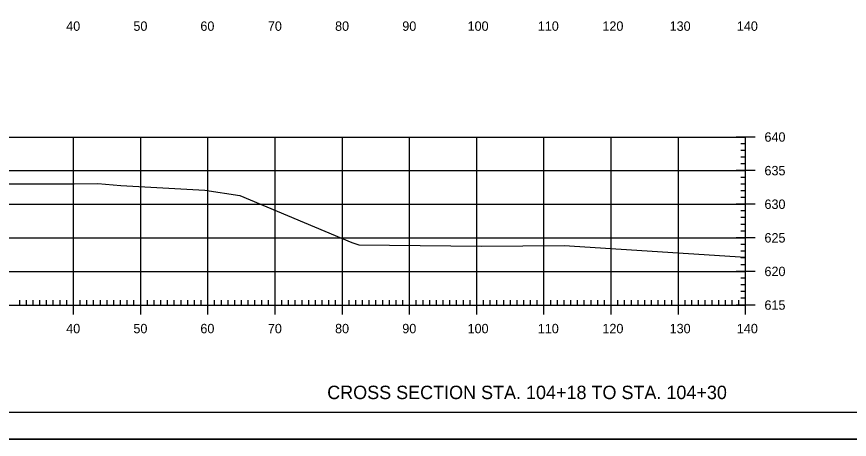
# Model space of a CAD drawing. Extents: x 1381471 to 1382703, y 370300 to 371487.
# Drawn here: x 1382168.2 to 1382292, y 371060.5 to 371123.4 of the extents above; entities that cross this region are included whole.
import ezdxf

# ---------------------------------------------------------------- set-up
doc = ezdxf.new("R2010")
doc.units = 0
doc.layers.add('Level 45', color=7, linetype='Continuous')

msp = doc.modelspace()

# ---------------------------------------------------------------- linework, layer by layer
at = {"layer": 'Level 45'}
for p, q in [((1381996.61, 371105.46), (1382276.61, 371105.46)), ((1382176.61, 371080.46), (1382176.61, 371105.46)), ((1382186.61, 371080.46), (1382186.61, 371105.46)), ((1382196.61, 371080.46), (1382196.61, 371105.46)), ((1382206.61, 371080.46), (1382206.61, 371105.46)), ((1382216.61, 371080.46), (1382216.61, 371105.46)), ((1382226.61, 371080.46), (1382226.61, 371105.46)), ((1382236.61, 371080.46), (1382236.61, 371105.46)), ((1382246.61, 371080.46), (1382246.61, 371105.46)), ((1382256.61, 371080.46), (1382256.61, 371105.46)), ((1382266.61, 371080.46), (1382266.61, 371105.46)), ((1382278.01, 371105.46), (1382275.21, 371105.46)), ((1382276.61, 371104.46), (1382275.91, 371104.46)), ((1382276.61, 371080.46), (1382276.61, 371105.46)), ((1382276.61, 371080.46), (1382276.61, 371105.46)), ((1382276.61, 371103.46), (1382275.91, 371103.46)), ((1382276.61, 371102.46), (1382275.91, 371102.46)), ((1382276.61, 371101.46), (1382275.91, 371101.46)), ((1381996.61, 371100.46), (1382276.61, 371100.46)), ((1382278.01, 371100.46), (1382275.21, 371100.46)), ((1382276.61, 371099.46), (1382275.91, 371099.46)), ((1382276.61, 371098.46), (1382275.91, 371098.46)), ((1382276.61, 371097.46), (1382275.91, 371097.46)), ((1382276.61, 371096.46), (1382275.91, 371096.46)), ((1381996.61, 371095.46), (1382276.61, 371095.46)), ((1382278.01, 371095.46), (1382275.21, 371095.46)), ((1382276.61, 371094.46), (1382275.91, 371094.46)), ((1382276.61, 371093.46), (1382275.91, 371093.46)), ((1382276.61, 371092.46), (1382275.91, 371092.46)), ((1382276.61, 371091.46), (1382275.91, 371091.46)), ((1381996.61, 371090.46), (1382276.61, 371090.46)), ((1382278.01, 371090.46), (1382275.21, 371090.46)), ((1382276.61, 371089.46), (1382275.91, 371089.46)), ((1382276.61, 371088.46), (1382275.91, 371088.46)), ((1382276.61, 371087.46), (1382275.91, 371087.46)), ((1382276.61, 371086.46), (1382275.91, 371086.46)), ((1381996.61, 371085.46), (1382276.61, 371085.46)), ((1382278.01, 371085.46), (1382275.21, 371085.46)), ((1382276.61, 371084.46), (1382275.91, 371084.46)), ((1382276.61, 371083.46), (1382275.91, 371083.46)), ((1382276.61, 371082.46), (1382275.91, 371082.46)), ((1382168.61, 371080.46), (1382168.61, 371081.16)), ((1382169.61, 371080.46), (1382169.61, 371081.16)), ((1382170.61, 371080.46), (1382170.61, 371081.16)), ((1382171.61, 371080.46), (1382171.61, 371081.16)), ((1382172.61, 371080.46), (1382172.61, 371081.16)), ((1382173.61, 371080.46), (1382173.61, 371081.16)), ((1382174.61, 371080.46), (1382174.61, 371081.16)), ((1382175.61, 371080.46), (1382175.61, 371081.16)), ((1382176.61, 371079.06), (1382176.61, 371081.86)), ((1382177.61, 371080.46), (1382177.61, 371081.16)), ((1382178.61, 371080.46), (1382178.61, 371081.16)), ((1382179.61, 371080.46), (1382179.61, 371081.16)), ((1382180.61, 371080.46), (1382180.61, 371081.16)), ((1382181.61, 371080.46), (1382181.61, 371081.16)), ((1382182.61, 371080.46), (1382182.61, 371081.16)), ((1382183.61, 371080.46), (1382183.61, 371081.16)), ((1382184.61, 371080.46), (1382184.61, 371081.16)), ((1382185.61, 371080.46), (1382185.61, 371081.16)), ((1382186.61, 371079.06), (1382186.61, 371081.86)), ((1382187.61, 371080.46), (1382187.61, 371081.16)), ((1382188.61, 371080.46), (1382188.61, 371081.16)), ((1382189.61, 371080.46), (1382189.61, 371081.16)), ((1382190.61, 371080.46), (1382190.61, 371081.16)), ((1382191.61, 371080.46), (1382191.61, 371081.16)), ((1382192.61, 371080.46), (1382192.61, 371081.16)), ((1382193.61, 371080.46), (1382193.61, 371081.16)), ((1382194.61, 371080.46), (1382194.61, 371081.16)), ((1382195.61, 371080.46), (1382195.61, 371081.16)), ((1382196.61, 371079.06), (1382196.61, 371081.86)), ((1382197.61, 371080.46), (1382197.61, 371081.16)), ((1382198.61, 371080.46), (1382198.61, 371081.16)), ((1382199.61, 371080.46), (1382199.61, 371081.16)), ((1382200.61, 371080.46), (1382200.61, 371081.16)), ((1382201.61, 371080.46), (1382201.61, 371081.16)), ((1382202.61, 371080.46), (1382202.61, 371081.16)), ((1382203.61, 371080.46), (1382203.61, 371081.16)), ((1382204.61, 371080.46), (1382204.61, 371081.16)), ((1382205.61, 371080.46), (1382205.61, 371081.16)), ((1382206.61, 371079.06), (1382206.61, 371081.86)), ((1382207.61, 371080.46), (1382207.61, 371081.16)), ((1382208.61, 371080.46), (1382208.61, 371081.16)), ((1382209.61, 371080.46), (1382209.61, 371081.16)), ((1382210.61, 371080.46), (1382210.61, 371081.16)), ((1382211.61, 371080.46), (1382211.61, 371081.16)), ((1382212.61, 371080.46), (1382212.61, 371081.16)), ((1382213.61, 371080.46), (1382213.61, 371081.16)), ((1382214.61, 371080.46), (1382214.61, 371081.16)), ((1382215.61, 371080.46), (1382215.61, 371081.16)), ((1382216.61, 371079.06), (1382216.61, 371081.86)), ((1382217.61, 371080.46), (1382217.61, 371081.16)), ((1382218.61, 371080.46), (1382218.61, 371081.16)), ((1382219.61, 371080.46), (1382219.61, 371081.16)), ((1382220.61, 371080.46), (1382220.61, 371081.16)), ((1382221.61, 371080.46), (1382221.61, 371081.16)), ((1382222.61, 371080.46), (1382222.61, 371081.16)), ((1382223.61, 371080.46), (1382223.61, 371081.16)), ((1382224.61, 371080.46), (1382224.61, 371081.16)), ((1382225.61, 371080.46), (1382225.61, 371081.16)), ((1382226.61, 371079.06), (1382226.61, 371081.86)), ((1382227.61, 371080.46), (1382227.61, 371081.16)), ((1382228.61, 371080.46), (1382228.61, 371081.16)), ((1382229.61, 371080.46), (1382229.61, 371081.16)), ((1382230.61, 371080.46), (1382230.61, 371081.16)), ((1382231.61, 371080.46), (1382231.61, 371081.16)), ((1382232.61, 371080.46), (1382232.61, 371081.16)), ((1382233.61, 371080.46), (1382233.61, 371081.16)), ((1382234.61, 371080.46), (1382234.61, 371081.16)), ((1382235.61, 371080.46), (1382235.61, 371081.16)), ((1382236.61, 371079.06), (1382236.61, 371081.86)), ((1382237.61, 371080.46), (1382237.61, 371081.16)), ((1382238.61, 371080.46), (1382238.61, 371081.16)), ((1382239.61, 371080.46), (1382239.61, 371081.16)), ((1382240.61, 371080.46), (1382240.61, 371081.16)), ((1382241.61, 371080.46), (1382241.61, 371081.16)), ((1382242.61, 371080.46), (1382242.61, 371081.16)), ((1382243.61, 371080.46), (1382243.61, 371081.16)), ((1382244.61, 371080.46), (1382244.61, 371081.16)), ((1382245.61, 371080.46), (1382245.61, 371081.16)), ((1382246.61, 371079.06), (1382246.61, 371081.86)), ((1382247.61, 371080.46), (1382247.61, 371081.16)), ((1382248.61, 371080.46), (1382248.61, 371081.16)), ((1382249.61, 371080.46), (1382249.61, 371081.16)), ((1382250.61, 371080.46), (1382250.61, 371081.16)), ((1382251.61, 371080.46), (1382251.61, 371081.16)), ((1382252.61, 371080.46), (1382252.61, 371081.16)), ((1382253.61, 371080.46), (1382253.61, 371081.16)), ((1382254.61, 371080.46), (1382254.61, 371081.16)), ((1382255.61, 371080.46), (1382255.61, 371081.16)), ((1382256.61, 371079.06), (1382256.61, 371081.86)), ((1382257.61, 371080.46), (1382257.61, 371081.16)), ((1382258.61, 371080.46), (1382258.61, 371081.16)), ((1382259.61, 371080.46), (1382259.61, 371081.16)), ((1382260.61, 371080.46), (1382260.61, 371081.16)), ((1382261.61, 371080.46), (1382261.61, 371081.16)), ((1382262.61, 371080.46), (1382262.61, 371081.16)), ((1382263.61, 371080.46), (1382263.61, 371081.16)), ((1382264.61, 371080.46), (1382264.61, 371081.16)), ((1382265.61, 371080.46), (1382265.61, 371081.16)), ((1382266.61, 371079.06), (1382266.61, 371081.86)), ((1382267.61, 371080.46), (1382267.61, 371081.16)), ((1382268.61, 371080.46), (1382268.61, 371081.16)), ((1382269.61, 371080.46), (1382269.61, 371081.16)), ((1382270.61, 371080.46), (1382270.61, 371081.16)), ((1382271.61, 371080.46), (1382271.61, 371081.16)), ((1382272.61, 371080.46), (1382272.61, 371081.16)), ((1382273.61, 371080.46), (1382273.61, 371081.16)), ((1382274.61, 371080.46), (1382274.61, 371081.16)), ((1382275.61, 371080.46), (1382275.61, 371081.16)), ((1382276.61, 371081.46), (1382275.91, 371081.46)), ((1382276.61, 371079.06), (1382276.61, 371081.86)), ((1381996.61, 371080.46), (1382276.61, 371080.46)), ((1381996.61, 371080.46), (1382276.61, 371080.46)), ((1382278.01, 371080.46), (1382275.21, 371080.46)), ((1382294.79, 371064.46), (1381978.61, 371064.46)), ((1381966.21, 371060.48), (1382299.55, 371060.48))]:
    msp.add_line(p, q, dxfattribs=at)
for points in [[(1381966.21, 371273.81), (1382299.55, 371273.81), (1382299.55, 371060.48), (1381966.21, 371060.48)], [(1382212.53, 371269.92), (1382232.15, 371269.92), (1382232.15, 371260.04), (1382248.27, 371260.04), (1382271.46, 371260.04), (1382271.46, 371235.71), (1382294.79, 371235.71), (1382294.79, 371064.46), (1381978.61, 371064.46), (1381978.61, 371269.92)]]:
    msp.add_lwpolyline(points, close=True, dxfattribs=at)
msp.add_lwpolyline([(1382165.3, 371098.5), (1382176.73, 371098.51), (1382180.24, 371098.53), (1382183.67, 371098.25), (1382196.14, 371097.54), (1382201.38, 371096.76), (1382218.03, 371089.75), (1382219.04, 371089.44), (1382237.33, 371089.21), (1382249.62, 371089.31), (1382276.61, 371087.57)], dxfattribs=at)

# ---------------------------------------------------------------- texts
for s, height, p in [('40', 1.4, (1382175.53, 371121.26)), ('50', 1.4, (1382185.53, 371121.26)), ('60', 1.4, (1382195.49, 371121.26)), ('70', 1.4, (1382205.53, 371121.26)), ('80', 1.4, (1382215.53, 371121.26)), ('90', 1.4, (1382225.53, 371121.26)), ('100', 1.4, (1382235.24, 371121.26)), ('110', 1.4, (1382245.69, 371121.26)), ('120', 1.4, (1382255.3, 371121.26)), ('130', 1.4, (1382265.3, 371121.26)), ('140', 1.4, (1382275.3, 371121.26)), ('640', 1.4, (1382279.41, 371104.76)), ('635', 1.4, (1382279.41, 371099.76)), ('630', 1.4, (1382279.41, 371094.76)), ('625', 1.4, (1382279.41, 371089.76)), ('620', 1.4, (1382279.41, 371084.76)), ('615', 1.4, (1382279.41, 371079.76)), ('40', 1.4, (1382175.53, 371076.26)), ('50', 1.4, (1382185.53, 371076.26)), ('60', 1.4, (1382195.49, 371076.26)), ('70', 1.4, (1382205.53, 371076.26)), ('80', 1.4, (1382215.53, 371076.26)), ('90', 1.4, (1382225.53, 371076.26)), ('100', 1.4, (1382235.24, 371076.26)), ('110', 1.4, (1382245.69, 371076.26)), ('120', 1.4, (1382255.3, 371076.26)), ('130', 1.4, (1382265.3, 371076.26)), ('140', 1.4, (1382275.3, 371076.26)), ('CROSS SECTION STA. 104+18 TO STA. 104+30', 2, (1382214.36, 371066.46))]:
    msp.add_text(s, height=height, dxfattribs=at).set_placement(p)

doc.saveas('drawing.dxf')
